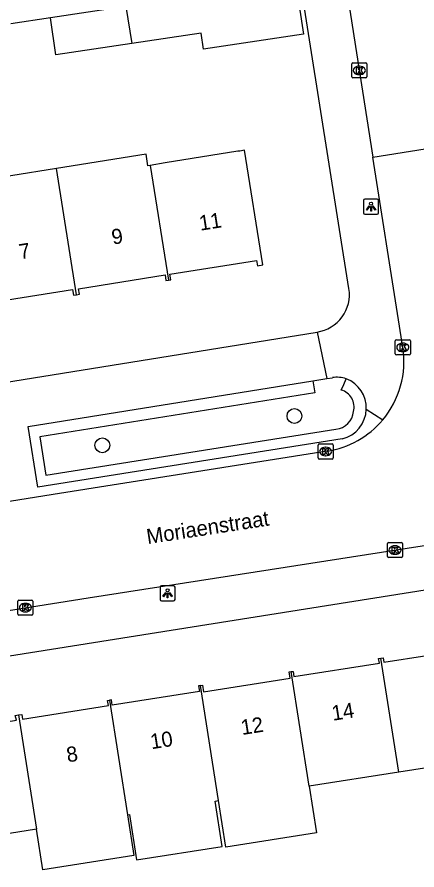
# Model space of a CAD drawing. Extents: x 160077 to 160945, y 386481 to 387498.
# Drawn here: x 160680.9 to 160707.4, y 387045.6 to 387102 of the extents above; entities that cross this region are included whole.
import ezdxf

# ---------------------------------------------------------------- set-up
doc = ezdxf.new("R2010")
doc.units = 0
for name, color, linetype in [('IMGEO_Boom', 7, 'Continuous'), ('IMGEO_Haag', 7, 'Continuous'), ('IMGEO_Kolk', 7, 'Continuous'), ('IMGEO_Lichtpunt', 7, 'Continuous'), ('IMGEO_Openbare_ruimte_label', 7, 'Continuous'), ('IMGEO_Pand', 7, 'Continuous'), ('IMGEO_Pand_nummerreeks', 7, 'Continuous'), ('IMGEO_Rijbaan_lokaal_open', 7, 'Continuous'), ('IMGEO_Voetpad_open', 7, 'Continuous')]:
    doc.layers.add(name, color=color, linetype=linetype)

msp = doc.modelspace()

# ---------------------------------------------------------------- linework, layer by layer
at = {"layer": 'IMGEO_Boom'}
for centre in [(160699.295, 387075.593), (160686.59, 387073.657)]:
    msp.add_circle(centre, 0.489, dxfattribs=at)
at = {"layer": 'IMGEO_Haag'}
for points in [[(160700.513, 387077.922), (160700.576, 387077.528), (160700.639, 387077.133), (160682.448, 387074.22), (160682.847, 387071.677), (160702.043, 387074.718)], [(160702.385, 387077.311), (160702.551, 387077.675), (160702.723, 387078.053)]]:
    msp.add_lwpolyline(points, dxfattribs=at)
for centre, radius, start, end in [((160702.084, 387076.198), 1.153, 344.8288, 74.8701), ((160701.902, 387076.01), 1.3, 276.222, 354.9573)]:
    msp.add_arc(centre, radius, start, end, dxfattribs=at)
at = {"layer": 'IMGEO_Kolk'}
for p, q in [((160703.084, 387098.024), (160703.084, 387098.876)), ((160703.159, 387098.95), (160704.011, 387098.95)), ((160703.572, 387098.73), (160703.597, 387098.73)), ((160704.085, 387098.876), (160704.085, 387098.024)), ((160704.011, 387097.95), (160703.159, 387097.95)), ((160703.595, 387098.17), (160703.57, 387098.17)), ((160705.961, 387079.706), (160705.961, 387080.558)), ((160706.036, 387080.632), (160706.888, 387080.632)), ((160706.449, 387080.412), (160706.474, 387080.412)), ((160706.962, 387080.558), (160706.962, 387079.706)), ((160706.472, 387079.852), (160706.447, 387079.852)), ((160706.888, 387079.632), (160706.036, 387079.632)), ((160700.857, 387072.821), (160700.857, 387073.673)), ((160700.932, 387073.747), (160701.784, 387073.747)), ((160701.858, 387073.673), (160701.858, 387072.821)), ((160701.345, 387073.527), (160701.37, 387073.527)), ((160701.784, 387072.747), (160700.932, 387072.747)), ((160701.368, 387072.967), (160701.343, 387072.967)), ((160705.448, 387066.303), (160705.448, 387067.155)), ((160705.523, 387067.229), (160706.375, 387067.229)), ((160705.936, 387067.009), (160705.961, 387067.009)), ((160706.449, 387067.155), (160706.449, 387066.303)), ((160705.959, 387066.449), (160705.934, 387066.449)), ((160706.375, 387066.229), (160705.523, 387066.229)), ((160680.998, 387062.495), (160680.998, 387063.347)), ((160681.073, 387063.421), (160681.925, 387063.421)), ((160681.486, 387063.201), (160681.511, 387063.201)), ((160681.999, 387063.347), (160681.999, 387062.495)), ((160681.925, 387062.421), (160681.073, 387062.421)), ((160681.509, 387062.641), (160681.484, 387062.641))]:
    msp.add_line(p, q, dxfattribs=at)
for points in [[(160703.084, 387098.024), (160703.084, 387098.876)], [(160703.159, 387098.95), (160704.011, 387098.95)], [(160703.405, 387098.65), (160703.528, 387098.65), (160703.528, 387098.499), (160703.658, 387098.65), (160703.822, 387098.65), (160703.676, 387098.499), (160703.829, 387098.25), (160703.677, 387098.25), (160703.592, 387098.414), (160703.528, 387098.347), (160703.528, 387098.25), (160703.405, 387098.25), (160703.405, 387098.65)], [(160704.085, 387098.876), (160704.085, 387098.024)], [(160704.011, 387097.95), (160703.159, 387097.95)], [(160705.961, 387079.706), (160705.961, 387080.558)], [(160706.036, 387080.632), (160706.888, 387080.632)], [(160706.962, 387080.558), (160706.962, 387079.706)], [(160706.282, 387080.332), (160706.405, 387080.332), (160706.405, 387080.181), (160706.535, 387080.332), (160706.699, 387080.332), (160706.553, 387080.181), (160706.706, 387079.932), (160706.554, 387079.932), (160706.469, 387080.096), (160706.405, 387080.029), (160706.405, 387079.932), (160706.282, 387079.932), (160706.282, 387080.332)], [(160706.888, 387079.632), (160706.036, 387079.632)], [(160700.857, 387072.821), (160700.857, 387073.673)], [(160700.932, 387073.747), (160701.784, 387073.747)], [(160701.858, 387073.673), (160701.858, 387072.821)], [(160701.178, 387073.447), (160701.301, 387073.447), (160701.301, 387073.296), (160701.431, 387073.447), (160701.595, 387073.447), (160701.449, 387073.296), (160701.602, 387073.047), (160701.45, 387073.047), (160701.365, 387073.211), (160701.301, 387073.144), (160701.301, 387073.047), (160701.178, 387073.047), (160701.178, 387073.447)], [(160701.784, 387072.747), (160700.932, 387072.747)], [(160705.448, 387066.303), (160705.448, 387067.155)], [(160705.523, 387067.229), (160706.375, 387067.229)], [(160705.769, 387066.929), (160705.892, 387066.929), (160705.892, 387066.778), (160706.022, 387066.929), (160706.186, 387066.929), (160706.04, 387066.778), (160706.193, 387066.529), (160706.041, 387066.529), (160705.956, 387066.693), (160705.892, 387066.626), (160705.892, 387066.529), (160705.769, 387066.529), (160705.769, 387066.929)], [(160706.449, 387067.155), (160706.449, 387066.303)], [(160706.375, 387066.229), (160705.523, 387066.229)], [(160680.998, 387062.495), (160680.998, 387063.347)], [(160681.073, 387063.421), (160681.925, 387063.421)], [(160681.319, 387063.121), (160681.442, 387063.121), (160681.442, 387062.97), (160681.572, 387063.121), (160681.736, 387063.121), (160681.59, 387062.97), (160681.743, 387062.721), (160681.591, 387062.721), (160681.506, 387062.885), (160681.442, 387062.818), (160681.442, 387062.721), (160681.319, 387062.721), (160681.319, 387063.121)], [(160681.999, 387063.347), (160681.999, 387062.495)], [(160681.925, 387062.421), (160681.073, 387062.421)]]:
    msp.add_lwpolyline(points, dxfattribs=at)
for centre, start, end in [((160703.161, 387098.874), 91.552, 178.448), ((160703.161, 387098.874), 91.552, 178.448), ((160704.009, 387098.874), 1.552, 88.448), ((160704.009, 387098.874), 1.552, 88.448), ((160703.161, 387098.026), 181.552, 268.448), ((160703.161, 387098.026), 181.552, 268.448), ((160704.009, 387098.026), 271.552, 358.448), ((160704.009, 387098.026), 271.552, 358.448), ((160706.038, 387080.556), 91.552, 178.448), ((160706.038, 387080.556), 91.552, 178.448), ((160706.886, 387080.556), 1.552, 88.448), ((160706.886, 387080.556), 1.552, 88.448), ((160706.038, 387079.708), 181.552, 268.448), ((160706.038, 387079.708), 181.552, 268.448), ((160706.886, 387079.708), 271.552, 358.448), ((160706.886, 387079.708), 271.552, 358.448), ((160700.934, 387073.671), 91.552, 178.448), ((160700.934, 387073.671), 91.552, 178.448), ((160701.782, 387073.671), 1.552, 88.448), ((160701.782, 387073.671), 1.552, 88.448), ((160700.934, 387072.823), 181.552, 268.448), ((160700.934, 387072.823), 181.552, 268.448), ((160701.782, 387072.823), 271.552, 358.448), ((160701.782, 387072.823), 271.552, 358.448), ((160705.525, 387067.153), 91.552, 178.448), ((160705.525, 387067.153), 91.552, 178.448), ((160706.373, 387067.153), 1.552, 88.448), ((160706.373, 387067.153), 1.552, 88.448), ((160705.525, 387066.305), 181.552, 268.448), ((160705.525, 387066.305), 181.552, 268.448), ((160706.373, 387066.305), 271.552, 358.448), ((160706.373, 387066.305), 271.552, 358.448), ((160681.075, 387063.345), 91.552, 178.448), ((160681.075, 387063.345), 91.552, 178.448), ((160681.923, 387063.345), 1.552, 88.448), ((160681.923, 387063.345), 1.552, 88.448), ((160681.075, 387062.497), 181.552, 268.448), ((160681.075, 387062.497), 181.552, 268.448), ((160681.923, 387062.497), 271.552, 358.448), ((160681.923, 387062.497), 271.552, 358.448)]:
    msp.add_arc(centre, 0.0765, start, end, dxfattribs=at)
for centre, major_axis, ratio, start_param, end_param in [((160703.571, 387098.45), (-0.387, 0.002), 0.722429, 4.712389, 7.853982), ((160703.596, 387098.45), (-0.39, 0.002), 0.717154, 1.570796, 4.712389), ((160706.448, 387080.132), (-0.387, 0.002), 0.722429, 4.712389, 7.853982), ((160706.473, 387080.132), (-0.39, 0.002), 0.717154, 1.570796, 4.712389), ((160701.344, 387073.247), (-0.387, 0.002), 0.722429, 4.712389, 7.853982), ((160701.369, 387073.247), (-0.39, 0.002), 0.717154, 1.570796, 4.712389), ((160705.935, 387066.729), (-0.387, 0.002), 0.722429, 4.712389, 7.853982), ((160705.96, 387066.729), (-0.39, 0.002), 0.717154, 1.570796, 4.712389), ((160681.485, 387062.921), (-0.387, 0.002), 0.722429, 4.712389, 7.853982), ((160681.51, 387062.921), (-0.39, 0.002), 0.717154, 1.570796, 4.712389)]:
    msp.add_ellipse(centre, major_axis=major_axis, ratio=ratio, start_param=start_param, end_param=end_param, dxfattribs=at)
at = {"layer": 'IMGEO_Lichtpunt'}
for p, q in [((160703.863, 387089.839), (160703.863, 387089.032)), ((160703.863, 387089.839), (160703.863, 387089.032)), ((160704.765, 387089.934), (160703.957, 387089.934)), ((160704.765, 387089.934), (160703.957, 387089.934)), ((160704.859, 387089.032), (160704.859, 387089.839)), ((160704.859, 387089.032), (160704.859, 387089.839)), ((160703.957, 387088.938), (160704.765, 387088.938)), ((160703.957, 387088.938), (160704.765, 387088.938)), ((160690.403, 387064.266), (160690.403, 387063.459)), ((160690.403, 387064.266), (160690.403, 387063.459)), ((160691.305, 387064.361), (160690.497, 387064.361)), ((160691.305, 387064.361), (160690.497, 387064.361)), ((160691.399, 387063.459), (160691.399, 387064.266)), ((160691.399, 387063.459), (160691.399, 387064.266)), ((160690.497, 387063.365), (160691.305, 387063.365)), ((160690.497, 387063.365), (160691.305, 387063.365))]:
    msp.add_line(p, q, dxfattribs=at)
for points in [[(160704.237, 387089.503), (160704.276, 387089.475), (160704.088, 387089.213), (160704.05, 387089.24), (160704.237, 387089.503)], [(160704.339, 387089.455), (160704.386, 387089.455), (160704.386, 387089.133), (160704.339, 387089.133), (160704.339, 387089.455)], [(160704.449, 387089.475), (160704.487, 387089.502), (160704.674, 387089.24), (160704.635, 387089.212), (160704.449, 387089.475)], [(160690.777, 387063.93), (160690.816, 387063.902), (160690.628, 387063.64), (160690.59, 387063.667), (160690.777, 387063.93)], [(160690.879, 387063.882), (160690.926, 387063.882), (160690.926, 387063.56), (160690.879, 387063.56), (160690.879, 387063.882)], [(160690.989, 387063.902), (160691.027, 387063.929), (160691.214, 387063.667), (160691.175, 387063.639), (160690.989, 387063.902)]]:
    msp.add_lwpolyline(points, dxfattribs=at)
for centre in [(160704.362, 387089.637), (160690.902, 387064.064)]:
    msp.add_circle(centre, 0.0994, dxfattribs=at)
for centre, start, end in [((160703.957, 387089.839), 90, 180), ((160703.957, 387089.839), 90, 180), ((160704.765, 387089.839), 0, 90), ((160704.765, 387089.839), 0, 90), ((160703.957, 387089.032), 180, 270), ((160703.957, 387089.032), 180, 270), ((160704.765, 387089.032), 270, 0), ((160704.765, 387089.032), 270, 360), ((160690.497, 387064.266), 90, 180), ((160690.497, 387064.266), 90, 180), ((160691.305, 387064.266), 0, 90), ((160691.305, 387064.266), 0, 90), ((160690.497, 387063.459), 180, 270), ((160690.497, 387063.459), 180, 270), ((160691.305, 387063.459), 270, 0), ((160691.305, 387063.459), 270, 360)]:
    msp.add_arc(centre, 0.0946, start, end, dxfattribs=at)
at = {"layer": 'IMGEO_Pand'}
for points in [[(160699.37, 387104.341), (160699.891, 387100.847), (160693.286, 387099.862), (160693.128, 387100.921), (160688.529, 387100.235)], [(160688.15, 387102.667), (160683.152, 387101.922)], [(160688.15, 387102.667), (160688.529, 387100.235)], [(160688.529, 387100.235), (160683.515, 387099.488), (160683.152, 387101.922)], [(160689.752, 387092.169), (160689.603, 387092.145), (160689.48, 387092.915), (160683.559, 387091.965)], [(160690.957, 387084.573), (160691.115, 387084.599), (160691.056, 387084.973), (160696.788, 387085.883), (160696.845, 387085.531), (160697.199, 387085.588), (160695.984, 387093.167), (160695.682, 387093.119), (160695.56, 387093.099), (160690.745, 387092.328), (160689.752, 387092.169)], [(160683.559, 387091.965), (160677.489, 387090.991)], [(160684.885, 387083.615), (160683.559, 387091.965)], [(160689.752, 387092.169), (160690.957, 387084.573)], [(160684.885, 387083.615), (160685.075, 387083.646), (160685.016, 387084.015), (160690.74, 387084.923), (160690.799, 387084.548), (160690.957, 387084.573)], [(160678.808, 387082.682), (160678.966, 387082.707), (160678.912, 387083.047), (160684.622, 387083.953), (160684.682, 387083.582), (160684.885, 387083.615)], [(160705.015, 387059.579), (160705.163, 387059.602), (160705.21, 387059.303), (160710.896, 387060.19), (160710.834, 387060.59), (160710.96, 387060.614)], [(160699.075, 387058.685), (160699.211, 387058.706), (160699.264, 387058.362), (160704.913, 387059.243), (160704.864, 387059.555), (160705.015, 387059.579)], [(160706.197, 387052.035), (160705.015, 387059.579)], [(160693.085, 387057.772), (160693.217, 387057.793), (160693.284, 387057.36), (160699.003, 387058.252), (160698.939, 387058.664), (160699.075, 387058.685)], [(160700.264, 387051.101), (160699.075, 387058.685)], [(160693.085, 387057.772), (160692.957, 387057.752), (160693.017, 387057.367), (160687.242, 387056.467), (160687.186, 387056.825), (160687.058, 387056.805)], [(160694.278, 387050.158), (160693.085, 387057.772)], [(160681.048, 387055.82), (160681.262, 387055.853), (160681.309, 387055.552), (160686.986, 387056.438), (160686.932, 387056.786), (160687.058, 387056.805)], [(160687.058, 387056.805), (160688.248, 387049.209)], [(160675.112, 387054.936), (160675.236, 387054.955), (160675.296, 387054.57), (160680.901, 387055.47), (160680.833, 387055.786), (160681.048, 387055.82)], [(160681.048, 387055.82), (160682.233, 387048.262)], [(160712.157, 387052.974), (160706.197, 387052.035)], [(160706.197, 387052.035), (160700.264, 387051.101)], [(160700.264, 387051.101), (160700.746, 387048.03), (160694.759, 387047.087), (160694.278, 387050.158)], [(160688.248, 387049.209), (160688.385, 387049.231), (160688.856, 387046.238), (160694.516, 387047.128), (160694.045, 387050.121), (160694.278, 387050.158)], [(160688.248, 387049.209), (160688.67, 387046.518), (160682.655, 387045.571), (160682.233, 387048.262)], [(160682.233, 387048.262), (160676.304, 387047.328)]]:
    msp.add_lwpolyline(points, dxfattribs=at)
at = {"layer": 'IMGEO_Rijbaan_lokaal_open'}
for points in [[(160690.522, 387181.605), (160695.324, 387150.595), (160701.234, 387113.428), (160704.487, 387092.713)], [(160704.487, 387092.713), (160711.396, 387093.824)], [(160706.464, 387080.128), (160706.177, 387081.955), (160704.487, 387092.713)], [(160701.47, 387073.263), (160683.343, 387070.392), (160657.001, 387066.193), (160654.925, 387065.876)], [(160656.065, 387058.898), (160658.172, 387059.228), (160660.387, 387059.554), (160685.645, 387063.559), (160708.737, 387067.166)]]:
    msp.add_lwpolyline(points, dxfattribs=at)
for centre, radius, start, end in [((160700.529, 387079.196), 6.008, 319.9975, 8.9247), ((160700.528, 387079.199), 6.01, 279.0133, 319.9797)]:
    msp.add_arc(centre, radius, start, end, dxfattribs=at)
at = {"layer": 'IMGEO_Voetpad_open'}
for points in [[(160702.902, 387084.018), (160699.683, 387104.388)], [(160683.152, 387101.922), (160680.538, 387101.532)], [(160654.663, 387073.685), (160655.445, 387073.836), (160700.808, 387081.143)], [(160700.808, 387081.143), (160701.44, 387078.071)], [(160701.44, 387078.071), (160701.804, 387078.129)], [(160702.455, 387074.077), (160682.314, 387070.886), (160681.682, 387074.908), (160700.513, 387077.922)], [(160700.513, 387077.922), (160701.44, 387078.071)], [(160704.047, 387076.049), (160705.131, 387075.334)], [(160770.289, 387072.78), (160764.317, 387073.021), (160659.872, 387056.455), (160657.715, 387056.101)]]:
    msp.add_lwpolyline(points, dxfattribs=at)
for centre, radius, start, end in [((160700.418, 387083.627), 2.514, 278.913, 8.9517), ((160702.107, 387076.199), 1.954, 71.6223, 98.9226), ((160701.955, 387076.106), 2.093, 358.4338, 68.47), ((160701.958, 387076.107), 2.09, 283.7548, 358.4171)]:
    msp.add_arc(centre, radius, start, end, dxfattribs=at)

# ---------------------------------------------------------------- texts
at = {"layer": 'IMGEO_Openbare_ruimte_label'}
msp.add_text('Moriaenstraat', height=1, rotation=8.7462, dxfattribs=at).set_placement((160689.586, 387067.114))
at = {"layer": 'IMGEO_Pand_nummerreeks'}
for s, rotation, p in [('11', 9.0184, (160693.069, 387087.846)), ('9', 9.0184, (160687.28, 387086.926)), ('7', 9.0184, (160681.15, 387085.953)), ('14', 8.9195, (160701.836, 387055.435)), ('12', 8.921, (160695.833, 387054.493)), ('10', 8.921, (160689.839, 387053.553)), ('8', 8.921, (160684.295, 387052.682))]:
    msp.add_text(s, height=1, rotation=rotation, dxfattribs=at).set_placement(p)

doc.saveas('drawing.dxf')
